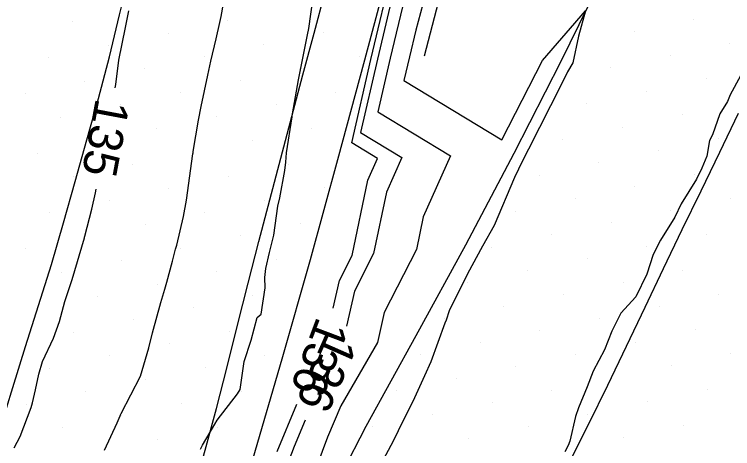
# Model space of a CAD drawing. Extents: x 2354170 to 2357230, y 866100 to 868290.
# Drawn here: x 2355297.1 to 2355338.78, y 866486.88 to 866512.07 of the extents above; entities that cross this region are included whole.
import ezdxf

# ---------------------------------------------------------------- set-up
doc = ezdxf.new("R2010")
doc.units = 0
for name, color, linetype in [('Default', 7, 'Continuous'), ('DTM Contours Major', 7, 'Continuous'), ('DTM Contours Major Text', 7, 'Continuous'), ('DTM Contours Minor', 7, 'Continuous'), ('DTM Contours Minor Text', 7, 'Continuous'), ('Exist DTM Breakline', 7, 'Continuous'), ('Exist DTM Scan Elevation Point', 7, 'Continuous'), ('Exist Roads EOP', 7, 'Continuous'), ('PH Exist DTM Breakline', 7, 'Continuous')]:
    doc.layers.add(name, color=color, linetype=linetype)

msp = doc.modelspace()

# ---------------------------------------------------------------- linework, layer by layer
at = {"layer": 'Default'}
for points in [[(2355315.595, 866495.021), (2355315.958, 866496.625), (2355316.696, 866498.071), (2355317.616, 866502.457), (2355318.173, 866503.709), (2355316.684, 866504.612), (2355317.79, 866509.442), (2355319.074, 866514.878)], [(2355302.323, 866486.779), (2355303.059, 866488.377), (2355303.243, 866488.771), (2355303.264, 866488.833), (2355303.304, 866488.92), (2355304.411, 866491.071), (2355304.9, 866492.716), (2355305.117, 866493.602), (2355305.601, 866495.356), (2355305.827, 866496.129), (2355305.94, 866496.536), (2355306.265, 866497.754), (2355306.457, 866498.445), (2355306.517, 866498.67), (2355306.907, 866500.341), (2355307.093, 866501.287), (2355307.454, 866503.976), (2355307.463, 866504.04), (2355307.466, 866504.063), (2355307.473, 866504.111), (2355307.776, 866505.93), (2355307.932, 866506.727), (2355308.327, 866508.547), (2355308.505, 866509.346), (2355308.804, 866510.653), (2355309.027, 866511.597), (2355309.093, 866511.954), (2355309.374, 866513.472)], [(2355307.907, 866486.844), (2355308.012, 866487.082), (2355308.451, 866487.838), (2355308.859, 866488.533), (2355310.054, 866490.056), (2355310.202, 866490.299), (2355310.441, 866491.922), (2355310.834, 866493.177), (2355311.192, 866494.478), (2355311.424, 866494.675), (2355311.656, 866496.202), (2355311.631, 866496.804), (2355311.697, 866497.322), (2355311.899, 866498.258), (2355312.147, 866499.259), (2355312.387, 866500.942), (2355312.501, 866501.435), (2355312.793, 866503.005), (2355312.858, 866503.486), (2355312.885, 866504.035), (2355313.218, 866506.131), (2355313.221, 866506.151), (2355313.245, 866506.304), (2355313.578, 866508.268), (2355313.701, 866508.848), (2355313.784, 866509.238), (2355314.11, 866510.887), (2355314.181, 866511.256), (2355314.442, 866513.074)], [(2355319.729, 866513.011), (2355318.905, 866509.521), (2355318.194, 866506.42), (2355322.4, 866503.869), (2355320.828, 866500.332), (2355320.428, 866498.43), (2355318.558, 866494.765), (2355318.168, 866493.041), (2355316.034, 866489.357), (2355315.277, 866487.549), (2355313.828, 866483.699)], [(2355320.794, 866512.665), (2355320.384, 866511.144), (2355320.019, 866509.6), (2355319.705, 866508.227), (2355325.376, 866504.788), (2355327.744, 866509.395), (2355330.247, 866512.267), (2355329.827, 866510.802), (2355329.51, 866509.267), (2355329.196, 866508.734), (2355328.85, 866508.021), (2355326.937, 866504.253), (2355326.592, 866503.574), (2355326.124, 866502.599), (2355324.938, 866499.823), (2355324.266, 866498.618), (2355323.382, 866497.01), (2355322.337, 866494.862), (2355322.157, 866494.319), (2355322.082, 866494.155), (2355321.271, 866491.907), (2355320.9, 866491.1), (2355320.222, 866489.603), (2355319.633, 866488.463), (2355319.106, 866487.344), (2355318.343, 866485.94)], [(2355302.945, 866507.811), (2355302.989, 866507.996), (2355303.164, 866509.415), (2355303.537, 866511.317), (2355303.743, 866512.276)], [(2355339.227, 866508.497), (2355338.625, 866507.404), (2355338.478, 866507.014), (2355338.028, 866506.301), (2355337.616, 866505.074), (2355337.44, 866504.755), (2355337.277, 866503.851), (2355336.986, 866503.15), (2355336.671, 866502.507), (2355335.788, 866501.081), (2355335.414, 866500.309), (2355334.59, 866498.979), (2355334.158, 866498.138), (2355333.797, 866496.992), (2355333.167, 866495.674), (2355332.281, 866494.731), (2355331.76, 866493.699), (2355331.336, 866492.613), (2355330.687, 866491.375), (2355330.332, 866490.451), (2355329.826, 866489.245), (2355329.662, 866488.739), (2355329.33, 866487.309), (2355329.232, 866487.052), (2355329.042, 866486.689)], [(2355297.092, 866486.92), (2355297.426, 866487.586), (2355298.073, 866489.269), (2355298.159, 866489.539), (2355298.328, 866490.289), (2355298.51, 866491.205), (2355298.731, 866491.929), (2355299.369, 866493.281), (2355299.724, 866494.253), (2355300.017, 866495.419), (2355300.454, 866496.687), (2355301.161, 866499.101), (2355301.174, 866499.149), (2355301.187, 866499.198), (2355301.592, 866500.774), (2355301.811, 866501.707), (2355301.835, 866501.923)], [(2355312.349, 866486.715), (2355313.495, 866489.454)]]:
    msp.add_lwpolyline(points, dxfattribs=at)
at = {"layer": 'DTM Contours Major'}
for points in [[(2355302.945, 866507.811), (2355302.989, 866507.996), (2355303.164, 866509.415), (2355303.537, 866511.317), (2355303.743, 866512.276)], [(2355297.092, 866486.92), (2355297.426, 866487.586), (2355298.073, 866489.269), (2355298.159, 866489.539), (2355298.328, 866490.289), (2355298.51, 866491.205), (2355298.731, 866491.929), (2355299.369, 866493.281), (2355299.724, 866494.253), (2355300.017, 866495.419), (2355300.454, 866496.687), (2355301.161, 866499.101), (2355301.174, 866499.149), (2355301.187, 866499.198), (2355301.592, 866500.774), (2355301.811, 866501.707), (2355301.835, 866501.923)]]:
    msp.add_lwpolyline(points, dxfattribs=at)
at = {"layer": 'DTM Contours Minor'}
for points in [[(2355319.292, 866514.256), (2355318.162, 866509.468), (2355317.187, 866505.215), (2355319.582, 866503.763), (2355318.687, 866501.748), (2355317.94, 866498.191), (2355316.825, 866496.005), (2355316.365, 866493.972)], [(2355313.963, 866488.519), (2355313.325, 866486.993), (2355312.526, 866484.871), (2355310.103, 866482.217), (2355309.524, 866480.408), (2355308.427, 866476.428), (2355307.807, 866474.353), (2355307.136, 866471.99), (2355307.13, 866471.968), (2355307.009, 866471.617), (2355306.898, 866471.526), (2355306.606, 866471.205), (2355306.56, 866471.136), (2355305.215, 866469.94), (2355304.892, 866469.541), (2355303.849, 866468.224), (2355303.186, 866467.463), (2355302.677, 866466.75), (2355302.188, 866466.028), (2355301.746, 866465.368), (2355301.588, 866465.084), (2355300.421, 866463.469), (2355300.004, 866462.649), (2355299.426, 866461.396)]]:
    msp.add_lwpolyline(points, dxfattribs=at)
at = {"layer": 'Exist DTM Breakline'}
for points in [[(2355288.325, 866461.697), (2355289.086, 866464.078), (2355289.848, 866466.459), (2355290.609, 866468.841), (2355291.336, 866471.232), (2355292.047, 866473.629), (2355292.758, 866476.026), (2355293.469, 866478.423), (2355294.172, 866480.822), (2355294.87, 866483.222), (2355295.569, 866485.623), (2355296.268, 866488.023), (2355297.002, 866490.413), (2355297.752, 866492.798), (2355298.503, 866495.182), (2355299.253, 866497.567), (2355299.953, 866499.967), (2355300.627, 866502.374), (2355301.3, 866504.782), (2355301.974, 866507.189), (2355302.609, 866509.607), (2355303.207, 866512.034), (2355303.806, 866514.462)], [(2355300.472, 866460.385), (2355301.199, 866462.776), (2355301.927, 866465.168), (2355302.655, 866467.56), (2355303.381, 866469.952), (2355304.076, 866472.354), (2355304.771, 866474.755), (2355305.466, 866477.157), (2355306.159, 866479.559), (2355306.826, 866481.968), (2355307.494, 866484.377), (2355308.161, 866486.786), (2355308.825, 866489.196), (2355309.439, 866491.62), (2355310.053, 866494.043), (2355310.667, 866496.467), (2355311.283, 866498.89), (2355311.922, 866501.307), (2355312.562, 866503.723), (2355313.201, 866506.14), (2355313.841, 866508.557), (2355314.486, 866510.972), (2355315.131, 866513.388)], [(2355317.324, 866461.337), (2355318.409, 866463.589), (2355319.497, 866465.84), (2355320.585, 866468.09), (2355321.673, 866470.341), (2355322.761, 866472.592), (2355323.843, 866474.846), (2355324.925, 866477.099), (2355326.007, 866479.353), (2355327.092, 866481.605), (2355328.205, 866483.844), (2355329.318, 866486.083), (2355330.43, 866488.322), (2355331.54, 866490.562), (2355332.618, 866492.818), (2355333.696, 866495.073), (2355334.774, 866497.329), (2355335.853, 866499.584), (2355336.943, 866501.834), (2355338.033, 866504.084), (2355339.123, 866506.333)]]:
    msp.add_lwpolyline(points, dxfattribs=at)
at = {"layer": 'Exist DTM Scan Elevation Point'}
for p, q in [((2355300.477, 866511.66), (2355300.477, 866511.66)), ((2355309.491, 866511.691), (2355309.491, 866511.691)), ((2355336.532, 866511.787), (2355336.532, 866511.787)), ((2355333.068, 866511.081), (2355333.068, 866511.081)), ((2355306.026, 866510.986), (2355306.026, 866510.986)), ((2355315.04, 866511.018), (2355315.04, 866511.018)), ((2355302.562, 866510.28), (2355302.562, 866510.28)), ((2355311.576, 866510.312), (2355311.576, 866510.312)), ((2355338.617, 866510.407), (2355338.617, 866510.407)), ((2355299.097, 866509.575), (2355299.097, 866509.575)), ((2355308.111, 866509.607), (2355308.111, 866509.607)), ((2355317.125, 866509.638), (2355317.125, 866509.638)), ((2355335.153, 866509.702), (2355335.153, 866509.702)), ((2355331.688, 866508.996), (2355331.688, 866508.996)), ((2355304.647, 866508.901), (2355304.647, 866508.901)), ((2355313.661, 866508.933), (2355313.661, 866508.933)), ((2355301.182, 866508.195), (2355301.182, 866508.195)), ((2355310.196, 866508.227), (2355310.196, 866508.227)), ((2355337.238, 866508.322), (2355337.238, 866508.322)), ((2355297.718, 866507.49), (2355297.718, 866507.49)), ((2355306.732, 866507.522), (2355306.732, 866507.522)), ((2355315.746, 866507.553), (2355315.746, 866507.553)), ((2355333.773, 866507.617), (2355333.773, 866507.617)), ((2355330.309, 866506.911), (2355330.309, 866506.911)), ((2355303.267, 866506.816), (2355303.267, 866506.816)), ((2355312.281, 866506.848), (2355312.281, 866506.848)), ((2355299.803, 866506.11), (2355299.803, 866506.11)), ((2355308.817, 866506.142), (2355308.817, 866506.142)), ((2355335.858, 866506.237), (2355335.858, 866506.237)), ((2355305.352, 866505.437), (2355305.352, 866505.437)), ((2355314.366, 866505.468), (2355314.366, 866505.468)), ((2355332.394, 866505.532), (2355332.394, 866505.532)), ((2355328.929, 866504.826), (2355328.929, 866504.826)), ((2355337.943, 866504.858), (2355337.943, 866504.858)), ((2355301.888, 866504.731), (2355301.888, 866504.731)), ((2355310.902, 866504.763), (2355310.902, 866504.763)), ((2355298.423, 866504.025), (2355298.423, 866504.025)), ((2355307.437, 866504.057), (2355307.437, 866504.057)), ((2355334.479, 866504.152), (2355334.479, 866504.152)), ((2355303.973, 866503.352), (2355303.973, 866503.352)), ((2355312.987, 866503.383), (2355312.987, 866503.383)), ((2355331.014, 866503.447), (2355331.014, 866503.447)), ((2355327.55, 866502.741), (2355327.55, 866502.741)), ((2355336.564, 866502.773), (2355336.564, 866502.773)), ((2355300.508, 866502.646), (2355300.508, 866502.646)), ((2355309.522, 866502.678), (2355309.522, 866502.678)), ((2355306.058, 866501.972), (2355306.058, 866501.972)), ((2355315.072, 866502.004), (2355315.072, 866502.004)), ((2355333.099, 866502.067), (2355333.099, 866502.067)), ((2355302.593, 866501.267), (2355302.593, 866501.267)), ((2355311.607, 866501.298), (2355311.607, 866501.298)), ((2355329.635, 866501.362), (2355329.635, 866501.362)), ((2355338.649, 866501.393), (2355338.649, 866501.393)), ((2355326.17, 866500.656), (2355326.17, 866500.656)), ((2355335.184, 866500.688), (2355335.184, 866500.688)), ((2355299.129, 866500.561), (2355299.129, 866500.561)), ((2355308.143, 866500.593), (2355308.143, 866500.593)), ((2355304.678, 866499.887), (2355304.678, 866499.887)), ((2355313.692, 866499.919), (2355313.692, 866499.919)), ((2355331.72, 866499.982), (2355331.72, 866499.982)), ((2355301.214, 866499.182), (2355301.214, 866499.182)), ((2355310.228, 866499.213), (2355310.228, 866499.213)), ((2355328.255, 866499.277), (2355328.255, 866499.277)), ((2355337.269, 866499.308), (2355337.269, 866499.308)), ((2355324.791, 866498.571), (2355324.791, 866498.571)), ((2355333.805, 866498.603), (2355333.805, 866498.603)), ((2355297.75, 866498.476), (2355297.75, 866498.476)), ((2355306.763, 866498.508), (2355306.763, 866498.508)), ((2355303.299, 866497.802), (2355303.299, 866497.802)), ((2355312.313, 866497.834), (2355312.313, 866497.834)), ((2355330.34, 866497.897), (2355330.34, 866497.897)), ((2355299.835, 866497.097), (2355299.835, 866497.097)), ((2355308.848, 866497.128), (2355308.848, 866497.128)), ((2355326.876, 866497.192), (2355326.876, 866497.192)), ((2355335.89, 866497.223), (2355335.89, 866497.223)), ((2355323.412, 866496.486), (2355323.412, 866496.486)), ((2355332.425, 866496.518), (2355332.425, 866496.518)), ((2355305.384, 866496.423), (2355305.384, 866496.423)), ((2355301.92, 866495.717), (2355301.92, 866495.717)), ((2355310.933, 866495.749), (2355310.933, 866495.749)), ((2355328.961, 866495.812), (2355328.961, 866495.812)), ((2355337.975, 866495.844), (2355337.975, 866495.844)), ((2355307.469, 866495.043), (2355307.469, 866495.043)), ((2355325.497, 866495.107), (2355325.497, 866495.107)), ((2355334.51, 866495.138), (2355334.51, 866495.138)), ((2355322.032, 866494.401), (2355322.032, 866494.401)), ((2355331.046, 866494.433), (2355331.046, 866494.433)), ((2355304.005, 866494.338), (2355304.005, 866494.338)), ((2355300.54, 866493.632), (2355300.54, 866493.632)), ((2355309.554, 866493.664), (2355309.554, 866493.664)), ((2355327.582, 866493.727), (2355327.582, 866493.727)), ((2355336.595, 866493.759), (2355336.595, 866493.759)), ((2355306.089, 866492.958), (2355306.089, 866492.958)), ((2355324.117, 866493.022), (2355324.117, 866493.022)), ((2355333.131, 866493.053), (2355333.131, 866493.053)), ((2355320.653, 866492.316), (2355320.653, 866492.316)), ((2355329.667, 866492.348), (2355329.667, 866492.348)), ((2355338.68, 866492.379), (2355338.68, 866492.379)), ((2355302.625, 866492.253), (2355302.625, 866492.253)), ((2355311.639, 866492.284), (2355311.639, 866492.284)), ((2355299.161, 866491.547), (2355299.161, 866491.547)), ((2355308.174, 866491.579), (2355308.174, 866491.579)), ((2355326.202, 866491.642), (2355326.202, 866491.642)), ((2355335.216, 866491.674), (2355335.216, 866491.674)), ((2355304.71, 866490.873), (2355304.71, 866490.873)), ((2355322.738, 866490.937), (2355322.738, 866490.937)), ((2355319.273, 866490.231), (2355319.273, 866490.231)), ((2355328.287, 866490.263), (2355328.287, 866490.263)), ((2355337.301, 866490.294), (2355337.301, 866490.294)), ((2355301.246, 866490.168), (2355301.246, 866490.168)), ((2355310.259, 866490.199), (2355310.259, 866490.199)), ((2355297.781, 866489.462), (2355297.781, 866489.462)), ((2355306.795, 866489.494), (2355306.795, 866489.494)), ((2355324.823, 866489.557), (2355324.823, 866489.557)), ((2355333.837, 866489.589), (2355333.837, 866489.589)), ((2355303.331, 866488.788), (2355303.331, 866488.788)), ((2355321.358, 866488.852), (2355321.358, 866488.852)), ((2355330.372, 866488.883), (2355330.372, 866488.883)), ((2355317.894, 866488.146), (2355317.894, 866488.146)), ((2355326.908, 866488.178), (2355326.908, 866488.178)), ((2355335.922, 866488.209), (2355335.922, 866488.209)), ((2355299.866, 866488.083), (2355299.866, 866488.083)), ((2355308.88, 866488.114), (2355308.88, 866488.114)), ((2355305.416, 866487.409), (2355305.416, 866487.409)), ((2355323.443, 866487.472), (2355323.443, 866487.472)), ((2355332.457, 866487.504), (2355332.457, 866487.504))]:
    msp.add_line(p, q, dxfattribs=at)
at = {"layer": 'Exist Roads EOP'}
for points in [[(2355334.219, 866579.414), (2355332.98, 866573.544), (2355331.726, 866567.676), (2355330.473, 866561.809), (2355329.143, 866555.958), (2355327.774, 866550.116), (2355326.381, 866544.28), (2355324.961, 866538.45), (2355323.506, 866532.63), (2355322.011, 866526.819), (2355320.489, 866521.015), (2355318.956, 866515.214), (2355317.414, 866509.416), (2355315.856, 866503.622), (2355314.263, 866497.837), (2355312.614, 866492.068), (2355310.928, 866486.31), (2355309.331, 866480.526), (2355307.855, 866474.711), (2355307.124, 866471.983)], [(2355309.436, 866472.101), (2355312.155, 866477.449), (2355314.773, 866482.848), (2355317.512, 866488.186), (2355320.418, 866493.435), (2355323.285, 866498.705), (2355326.091, 866504.009), (2355328.818, 866509.354), (2355331.46, 866514.74), (2355334.046, 866520.155), (2355336.604, 866525.582), (2355339.162, 866531.009), (2355341.736, 866536.429), (2355344.324, 866541.842), (2355346.918, 866547.252), (2355349.513, 866552.662), (2355352.104, 866558.074), (2355354.686, 866563.49), (2355357.248, 866568.915), (2355359.783, 866574.354), (2355362.274, 866579.812)]]:
    msp.add_lwpolyline(points, dxfattribs=at)
at = {"layer": 'PH Exist DTM Breakline'}
msp.add_lwpolyline([(2355320.904, 866509.662), (2355326.425, 866530.88), (2355331.098, 866549.004), (2355335.647, 866566.352), (2355341.78, 866601.767), (2355347.271, 866619.262), (2355350.325, 866635.865), (2355351.195, 866640.087)], dxfattribs=at)

# ---------------------------------------------------------------- texts
at = {"layer": 'Default'}
for s, rotation, p in [('135', 259.3256, (2355301.835, 866507.255)), ('136', 249.3311, (2355314.675, 866494.592))]:
    msp.add_text(s, height=2, rotation=rotation, dxfattribs=at).set_placement(p)
at = {"layer": 'DTM Contours Major Text'}
msp.add_text('135', height=2, rotation=259.3256, dxfattribs=at).set_placement((2355301.835, 866507.255))
at = {"layer": 'DTM Contours Minor Text'}
msp.add_text('136', height=2, rotation=246.2344, dxfattribs=at).set_placement((2355315.223, 866493.687))

doc.saveas('drawing.dxf')
